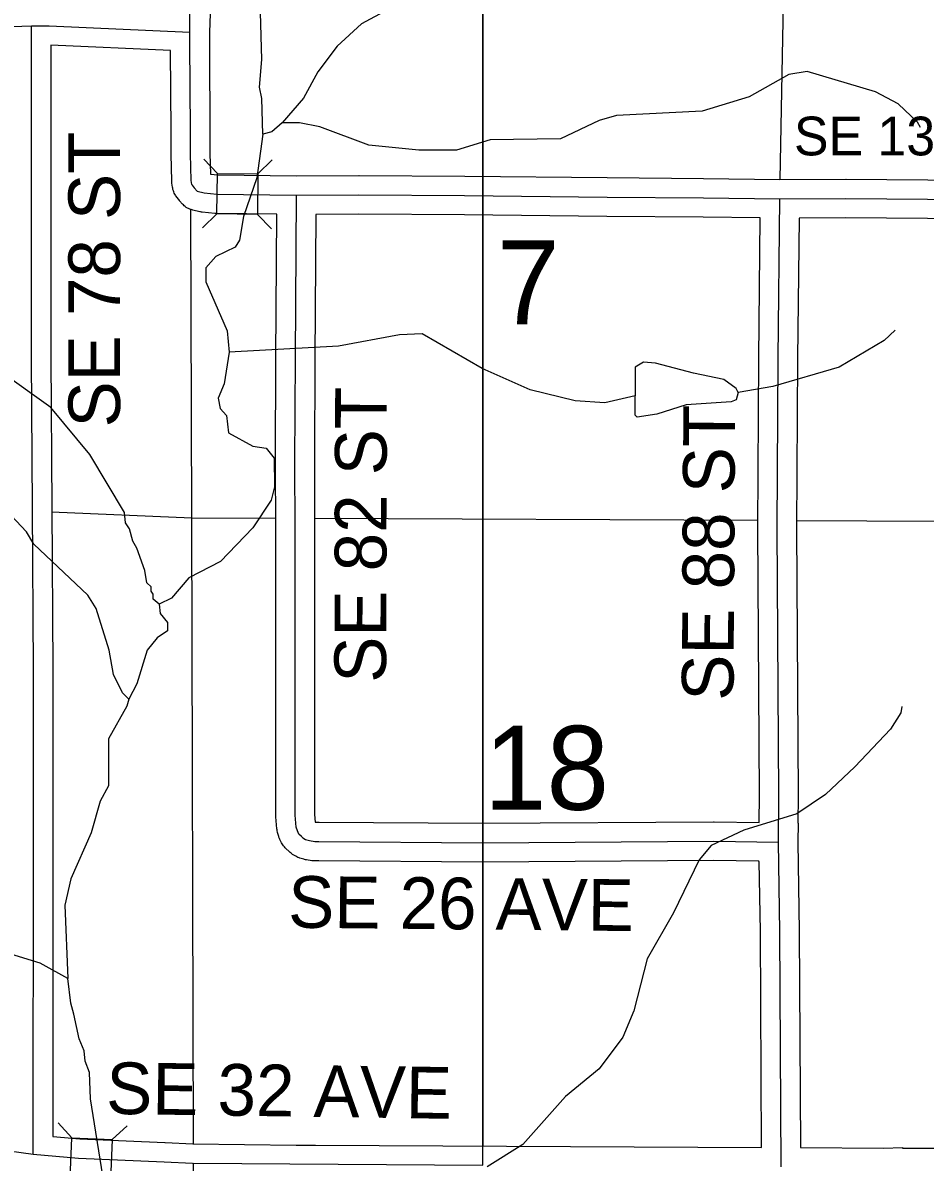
# Model space of a CAD drawing. Extents: x -1403959 to 81668, y -1400582 to 11018.
# Drawn here: x 8050.3 to 8185.4, y 7999.8 to 8170.4 of the extents above; entities that cross this region are included whole.
import ezdxf

# ---------------------------------------------------------------- set-up
doc = ezdxf.new("R2010")
doc.units = 0
for name, color, linetype in [('tdCiCoBndryTxt', 7, 'Continuous'), ('tdCiSecText', 7, 'Continuous'), ('tdCiSectLine', 7, 'Continuous'), ('tdCoCityStreetMajor', 7, 'Continuous'), ('tdCoClipBndry', 7, 'Continuous'), ('tdCoSectLinePart', 7, 'Continuous'), ('tdCoSectNmbr', 7, 'Continuous'), ('tdCoSurfBitum', 7, 'Continuous'), ('tdCoTwpNameTxt', 7, 'Continuous')]:
    doc.layers.add(name, color=color, linetype=linetype)

msp = doc.modelspace()

# ---------------------------------------------------------------- linework, layer by layer
at = {"layer": 'tdCiCoBndryTxt'}
for points in [[(8075.3, 8169.03), (8075.19, 8184.62), (8075.29, 8193.47)], [(7980.09, 8172.6), (7996.63, 8171.64), (7999.04, 8171.43), (8002.33, 8170.8), (8010.45, 8168.32), (8012.46, 8168.06), (8014.1, 8167.96), (8027.21, 8169.1), (8035.9, 8169.46), (8042.73, 8169.67), (8051.57, 8169.97)], [(8051.57, 8169.97), (8054.24, 8169.97), (8075.3, 8169.03)], [(8051.72, 8097.81), (8051.57, 8120.22), (8051.57, 8169.97)], [(8075.57, 8146.2), (8075.49, 8146.8), (8075.38, 8150.82), (8075.38, 8154.22), (8075.3, 8167.42), (8075.3, 8169.03)], [(8075.57, 8146.2), (8075.63, 8146.12)], [(8075.63, 8146.12), (8075.92, 8145.72), (8076.38, 8145.2), (8077.43, 8144.96), (8079.32, 8144.77), (8091.26, 8144.61)], [(8091.99, 8048.6), (8091.63, 8048.95), (8091.39, 8049.42), (8091.23, 8049.99), (8091.07, 8051.78), (8091.05, 8094.57), (8091.03, 8104.66), (8091.09, 8120.22), (8091.26, 8144.61)], [(8091.26, 8144.61), (8100.62, 8144.66), (8116.44, 8144.58), (8137.77, 8144.34), (8152.19, 8144.2), (8163.65, 8144.07), (8173.54, 8144.12), (8191.9, 8143.96), (8203.64, 8143.96), (8211.72, 8143.95)], [(8163.43, 8047.73), (8163.5, 8054.73), (8163.26, 8094.73), (8163.41, 8120.19), (8163.65, 8144.07)], [(8051.85, 8001.01), (8051.87, 8047.95), (8051.87, 8073.67), (8051.72, 8097.81)], [(8091.99, 8048.6), (8092.21, 8048.38), (8092.59, 8048.15), (8093.19, 8047.97), (8093.99, 8047.84), (8094.63, 8047.84), (8119.14, 8047.67), (8153.75, 8047.89), (8163.43, 8047.73)], [(8163.83, 7999.13), (8163.64, 8034.39), (8163.43, 8047.73)], [(8029.24, 8001.71), (8034.83, 8001.53), (8040, 8001.79), (8045.12, 8001.85), (8048.24, 8001.53), (8051.85, 8001.01)], [(8051.85, 8001.01), (8058.6, 8000.42), (8071.43, 7999.9), (8075.67, 7999.69)]]:
    msp.add_lwpolyline(points, dxfattribs=at)
at = {"layer": 'tdCiSecText'}
for points in [[(8077.36, 8149.99), (8079.43, 8147.87), (8085.48, 8147.79)], [(8087.64, 8149.91), (8085.48, 8147.79), (8085.41, 8141.74)], [(8077.19, 8139.7), (8079.35, 8141.82), (8079.43, 8147.87)], [(8087.52, 8139.58), (8085.41, 8141.74), (8079.35, 8141.82)], [(8055.56, 8005.71), (8057.61, 8003.49), (8063.66, 8003.24)], [(8065.88, 8005.29), (8063.66, 8003.24), (8063.41, 7997.19)], [(8055.14, 7995.39), (8057.37, 7997.44), (8057.61, 8003.49)]]:
    msp.add_lwpolyline(points, dxfattribs=at)
at = {"layer": 'tdCiSectLine'}
for points in [[(8078.33, 8171.8), (8078.21, 8168.97), (8078.23, 8166.15), (8078.21, 8166.15), (8078.28, 8154.24), (8078.28, 8154.22), (8078.28, 8150.86), (8078.36, 8147.78), (8079.48, 8147.67), (8091.27, 8147.52), (8100.61, 8147.57), (8100.62, 8147.57), (8100.64, 8147.57), (8116.46, 8147.48), (8116.47, 8147.48), (8137.8, 8147.24), (8152.21, 8147.11), (8152.22, 8147.11), (8163.66, 8146.97), (8173.52, 8147.03), (8173.54, 8147.03), (8173.57, 8147.03), (8191.91, 8146.86)], [(8160.92, 8002.04), (8160.74, 8034.36), (8160.57, 8044.86), (8160.49, 8044.86), (8160.49, 8044.88), (8153.73, 8044.99), (8119.15, 8044.77), (8119.14, 8044.77), (8119.12, 8044.77), (8094.62, 8044.94), (8093.99, 8044.94), (8093.8, 8044.94), (8093.62, 8044.96), (8093.54, 8044.97), (8092.74, 8045.1), (8092.63, 8045.12), (8092.44, 8045.16), (8092.35, 8045.19), (8091.75, 8045.37), (8091.66, 8045.4), (8091.48, 8045.47), (8091.31, 8045.55), (8091.14, 8045.63), (8091.06, 8045.68), (8090.68, 8045.92), (8090.6, 8045.97), (8090.44, 8046.08), (8090.3, 8046.2), (8090.19, 8046.3), (8089.61, 8046.87), (8089.58, 8046.9), (8089.45, 8047.04), (8089.32, 8047.18), (8089.21, 8047.34), (8089.11, 8047.5), (8089.03, 8047.65), (8088.79, 8048.13), (8088.79, 8048.14), (8088.71, 8048.31), (8088.64, 8048.49), (8088.6, 8048.61), (8088.44, 8049.18), (8088.42, 8049.24), (8088.38, 8049.42), (8088.35, 8049.61), (8088.33, 8049.74), (8088.18, 8051.54), (8088.18, 8051.59), (8088.17, 8051.78), (8088.15, 8094.57), (8088.13, 8104.65), (8088.13, 8104.66), (8088.13, 8104.67), (8088.19, 8120.23), (8088.19, 8120.24), (8088.34, 8141.75), (8079.28, 8141.87), (8079.13, 8141.88), (8079.03, 8141.88), (8077.14, 8142.07), (8077.05, 8142.08), (8076.86, 8142.11), (8076.78, 8142.13), (8075.72, 8142.38), (8075.63, 8142.4), (8075.44, 8142.46), (8075.27, 8142.52), (8075.09, 8142.6), (8074.93, 8142.69), (8074.76, 8142.79), (8074.61, 8142.9), (8074.46, 8143.02), (8074.32, 8143.15), (8074.21, 8143.27), (8073.76, 8143.78), (8073.74, 8143.8), (8073.62, 8143.95), (8073.57, 8144.02), (8073.21, 8144.5), (8073.15, 8144.59), (8073.05, 8144.75), (8072.96, 8144.92), (8072.89, 8145.09), (8072.82, 8145.27), (8072.76, 8145.45), (8072.72, 8145.64), (8072.69, 8145.81), (8072.61, 8146.4), (8072.61, 8146.42), (8072.59, 8146.61), (8072.58, 8146.72), (8072.48, 8150.74), (8072.48, 8150.82), (8072.48, 8154.21), (8072.4, 8166.25), (8054.47, 8167.06), (8054.47, 8120.23), (8054.62, 8097.83), (8054.62, 8097.83), (8054.78, 8073.69), (8054.78, 8073.67), (8054.77, 8047.95), (8054.77, 8047.95), (8054.75, 8003.67), (8058.79, 8003.31), (8071.54, 8002.8), (8071.57, 8002.79), (8075.76, 8002.59), (8091.21, 8002.39), (8094.09, 8002.4), (8094.09, 8002.38), (8160.92, 8002.04)], [(8119.14, 8050.58), (8153.73, 8050.79), (8153.75, 8050.79), (8153.8, 8050.79), (8160.55, 8050.68), (8160.6, 8054.73), (8160.36, 8094.71), (8160.36, 8094.73), (8160.36, 8094.75), (8160.5, 8120.21), (8160.5, 8120.22), (8160.72, 8141.2), (8152.16, 8141.3), (8137.74, 8141.44), (8137.74, 8141.44), (8116.42, 8141.68), (8100.62, 8141.76), (8094.14, 8141.73), (8093.99, 8120.2), (8093.94, 8104.65), (8093.96, 8094.58), (8093.96, 8094.57), (8093.98, 8051.91), (8094.07, 8050.76), (8094.22, 8050.74), (8094.63, 8050.74), (8094.65, 8050.74), (8119.14, 8050.58)], [(8191.87, 8141.06), (8173.54, 8141.22), (8166.52, 8141.18), (8166.31, 8120.17), (8166.16, 8094.73), (8166.4, 8054.74), (8166.4, 8054.73), (8166.4, 8054.7), (8166.36, 8050.58), (8166.38, 8050.58), (8166.33, 8047.73), (8166.55, 8034.44), (8166.55, 8034.41), (8166.72, 8002.02), (8166.75, 8002.02), (8166.75, 8002.01), (8179.17, 8001.94), (8182.02, 8002.02), (8182.02, 8001.94), (8198.1, 8001.94)]]:
    msp.add_lwpolyline(points, dxfattribs=at)
at = {"layer": 'tdCoCityStreetMajor'}
for points in [[(8163.67, 8146.97), (8164.47, 8189.28)], [(8075.59, 8096.31), (8075.43, 8142.56)], [(8054.59, 8097.18), (8075.59, 8096.31)], [(8075.85, 8002.59), (8075.59, 8096.31)], [(8075.59, 8096.31), (8088.11, 8096.26)], [(8093.91, 8096.24), (8160.34, 8095.96)], [(8166.14, 8095.93), (8208.27, 8095.7)]]:
    msp.add_lwpolyline(points, dxfattribs=at)
at = {"layer": 'tdCoClipBndry'}
msp.add_lwpolyline([(8076.8, 7738.9), (8077.59, 7806.19), (8075.92, 7903.08), (8075.86, 7999.69), (8119.16, 7999.41), (8119.15, 8330.76)], dxfattribs=at)
at = {"layer": 'tdCoSurfBitum'}
for points in [[(8177.2, 8188.96), (8173.38, 8187.59), (8170.02, 8186.67), (8161.01, 8186.97), (8150.63, 8184.51), (8140.85, 8185.12), (8135.81, 8184.81), (8127.87, 8181.75), (8119.02, 8178.84), (8111.69, 8176.08), (8101.01, 8170.27), (8097.35, 8166.91), (8094.45, 8163.09), (8092.31, 8159.12), (8089.11, 8155.45)], [(8086.21, 8153.77), (8086.05, 8159.11), (8085.74, 8160.79), (8086.05, 8164.92), (8085.89, 8171.94)], [(8184.72, 8154.77), (8184.26, 8155.53), (8181.35, 8158.28), (8177.99, 8160.11), (8167.75, 8163.15), (8165.01, 8162.69), (8159.05, 8159.33), (8152.03, 8157.18), (8139.2, 8156.56), (8136.61, 8155.8), (8130.81, 8153.04), (8120.27, 8152.88), (8115.23, 8151.35), (8109.58, 8151.35), (8102.1, 8152.1), (8094.76, 8154.85), (8091.71, 8155.45), (8089.11, 8155.45)], [(8089.11, 8155.45), (8087.58, 8154.08), (8086.21, 8153.77)], [(8086.21, 8153.77), (8085.3, 8147.2), (8083.32, 8141.4), (8082.71, 8137.89), (8082.1, 8136.82), (8079.2, 8135.44), (8077.68, 8133.76), (8077.68, 8131.62), (8080.9, 8124.3), (8081.2, 8121.09)], [(8070.71, 8083.37), (8069.79, 8084.13), (8069.79, 8084.89), (8069.48, 8085.35), (8069.48, 8085.96), (8068.87, 8086.57), (8068.56, 8088.4), (8067.34, 8091.76), (8066.73, 8092.83), (8066.27, 8094.66), (8065.65, 8095.58), (8065.5, 8097.1), (8060.3, 8105.8), (8054.49, 8112.82), (8046.54, 8118.47), (8044.24, 8121.98), (8043.63, 8124.42), (8042.87, 8126.25), (8040.27, 8128.38), (8020.25, 8137.83), (8013.83, 8140.43), (8010.01, 8143.93), (8007.41, 8148.05)], [(8142, 8114.58), (8137.42, 8113.5), (8132.99, 8113.8), (8126.26, 8115.48), (8119.08, 8118.68), (8110.07, 8123.86), (8106.71, 8123.71), (8097.55, 8122.02), (8081.2, 8121.09)], [(8180.93, 8124.38), (8179.25, 8122.85), (8172.54, 8118.88), (8162.61, 8115.97), (8157.42, 8115.05)], [(8081.2, 8121.09), (8080.45, 8116.36), (8079.53, 8114.22), (8079.84, 8112.69), (8080.76, 8111.62), (8081.06, 8109.03), (8084.73, 8107.05), (8086.72, 8106.74), (8087.94, 8105.22), (8087.95, 8100.94), (8087.49, 8098.96), (8084.74, 8094.83), (8079.86, 8089.79), (8075.13, 8087.34), (8072.54, 8084.29), (8070.71, 8083.37)], [(8157.42, 8115.05), (8157.11, 8115.66), (8155.28, 8117.03), (8150.7, 8117.94), (8145.04, 8119.46), (8143.21, 8119.62), (8141.99, 8118.85), (8142, 8114.58)], [(8145.21, 8111.83), (8142.3, 8111.37), (8142, 8111.67), (8142, 8114.58)], [(8157.42, 8115.05), (8157.12, 8113.98), (8156.35, 8113.67), (8149.63, 8113.21), (8145.21, 8111.83)], [(8066.14, 8069.16), (8065.22, 8070.08), (8063.85, 8072.83), (8063.23, 8076.49), (8061.24, 8082.75), (8060.01, 8084.73), (8051.91, 8092.36), (8050.84, 8094.19), (8048.55, 8096.63)], [(8070.71, 8083.37), (8070.86, 8081.99), (8071.93, 8080.62), (8071.93, 8079.4), (8070.41, 8078.33), (8068.88, 8076.5), (8067.36, 8071.45), (8066.14, 8069.16)], [(8066.14, 8069.16), (8065.84, 8068.09), (8063.09, 8063.21), (8063.1, 8056.18), (8061.88, 8053.89), (8060.51, 8049.16), (8057.46, 8042.28), (8056.55, 8038.31), (8057.02, 8027.32)], [(8181.91, 8068.04), (8181.75, 8067.12), (8180.23, 8064.68), (8174.89, 8059.03), (8170.47, 8054.9), (8166.19, 8051.99), (8158.25, 8049.54), (8153.37, 8047.25), (8151.54, 8045.11), (8147.73, 8037.17), (8143.77, 8030.29), (8141.79, 8022.5), (8140.11, 8018.53), (8136.6, 8013.8), (8131.57, 8009.67), (8125.16, 8002.49), (8119.82, 7999.12)], [(8064.09, 7986.25), (8060.4, 8009.3), (8060.24, 8013.27), (8059.63, 8014.95), (8059.48, 8016.48), (8058.71, 8018.31), (8057.94, 8021.98), (8057.48, 8023.66), (8057.02, 8027.32), (8052.89, 8029.61), (8048.46, 8030.98)]]:
    msp.add_lwpolyline(points, dxfattribs=at)
at = {"layer": 'tdCoTwpNameTxt'}
msp.add_lwpolyline([(8119.15, 8326.51), (8119.15, 8195.7), (8119.15, 8147.43), (8119.16, 8050.32), (8119.16, 8002.25)], dxfattribs=at)

# ---------------------------------------------------------------- texts
at = {"layer": 'tdCoSectLinePart'}
for s, height, p in [('7', 12.57, (8121.3, 8125.29)), ('18', 12.575, (8119.36, 8052.59))]:
    msp.add_text(s, height=height, rotation=0.0025, dxfattribs=at).set_placement(p)
at = {"layer": 'tdCoSectNmbr'}
msp.add_text('SE 13 AVE', height=5.804, dxfattribs=at).set_placement((8165.76, 8150.57))
for s, rotation, p in [('SE 78 ST', 90, (8064.84, 8109.84)), ('SE 82 ST', 89.8386, (8104.67, 8071.61)), ('SE 88 ST', 89.6973, (8156.7, 8068.91)), ('SE 26 AVE', 359.4249, (8089.99, 8034.95)), ('SE 32 AVE', 359.1735, (8062.72, 8007.07))]:
    msp.add_text(s, height=7.738, rotation=rotation, dxfattribs=at).set_placement(p)

doc.saveas('drawing.dxf')
